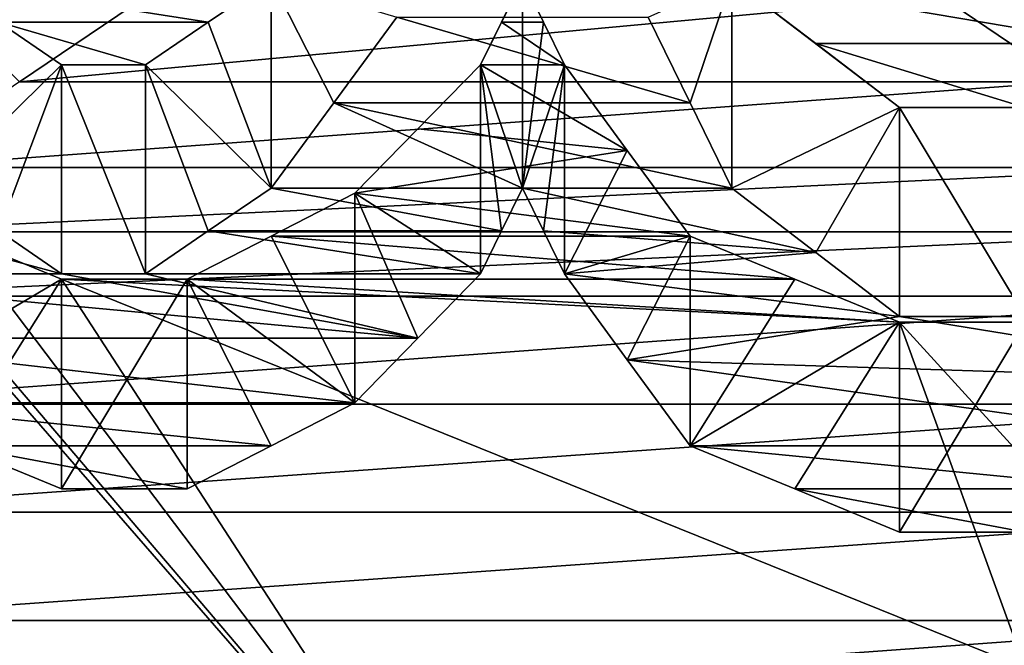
# Model space of a CAD drawing. Header units: millimetres. Extents: x -122 to 122, y -98 to 94.
# Tile 454 of 533: x 68.67 to 71.17, y 7.47 to 9.06. Entities that reach past the tile are written whole.
import ezdxf

# ---------------------------------------------------------------- set-up
doc = ezdxf.new("R2010")
doc.units = ezdxf.units.MM
doc.header["$LTSCALE"] = 26.699852
for name, color, linetype in [('1004', 7, 'CONTINUOUS'), ('1006', 7, 'CONTINUOUS'), ('1133', 7, 'CONTINUOUS'), ('1150', 7, 'CONTINUOUS'), ('1458', 7, 'CONTINUOUS'), ('1601', 7, 'CONTINUOUS'), ('1602', 7, 'CONTINUOUS'), ('1603', 7, 'CONTINUOUS'), ('1604', 7, 'CONTINUOUS'), ('1605', 7, 'CONTINUOUS'), ('1606', 7, 'CONTINUOUS'), ('1607', 7, 'CONTINUOUS'), ('1608', 7, 'CONTINUOUS'), ('1609', 7, 'CONTINUOUS'), ('1631', 7, 'CONTINUOUS'), ('1632', 7, 'CONTINUOUS'), ('1633', 7, 'CONTINUOUS'), ('1640', 7, 'CONTINUOUS'), ('1641', 7, 'CONTINUOUS'), ('1642', 7, 'CONTINUOUS'), ('1643', 7, 'CONTINUOUS'), ('1736', 7, 'CONTINUOUS'), ('1737', 7, 'CONTINUOUS'), ('4178', 7, 'CONTINUOUS'), ('4195', 7, 'CONTINUOUS'), ('4772', 7, 'CONTINUOUS'), ('4776', 7, 'CONTINUOUS'), ('4781', 7, 'CONTINUOUS'), ('4782', 7, 'CONTINUOUS'), ('4791', 7, 'CONTINUOUS'), ('4792', 7, 'CONTINUOUS'), ('4793', 7, 'CONTINUOUS'), ('4794', 7, 'CONTINUOUS'), ('5236', 7, 'CONTINUOUS'), ('5239', 7, 'CONTINUOUS'), ('967', 7, 'CONTINUOUS'), ('969', 7, 'CONTINUOUS')]:
    doc.layers.add(name, color=color, linetype=linetype)

msp = doc.modelspace()

# ---------------------------------------------------------------- linework, layer by layer
at = {"layer": '1004', "color": 250, "linetype": 'Continuous', "true_color": 0x323232}
for points in [[(78.9793, 17.625, -30.5274), (78.9793, 0, -35.25), (68.3207, 17.625, -30.5274), (78.9793, 17.625, -30.5274)], [(68.3207, 17.625, -30.5274), (78.9793, 0, -35.25), (68.3207, 0, -35.25), (68.3207, 17.625, -30.5274)]]:
    msp.add_3dface(points, dxfattribs=at)
at = {"layer": '1006', "color": 250, "linetype": 'Continuous', "true_color": 0x323232}
for points in [[(78.9793, 0, 35.25), (78.9793, 17.625, 30.5274), (68.3207, 0, 35.25), (78.9793, 0, 35.25)], [(68.3207, 0, 35.25), (78.9793, 17.625, 30.5274), (68.3207, 17.625, 30.5274), (68.3207, 0, 35.25)]]:
    msp.add_3dface(points, dxfattribs=at)
at = {"layer": '1133', "color": 250, "linetype": 'Continuous', "true_color": 0x323232}
for points in [[(103.1595, 4.0619, -42.0543), (103.1595, 21.125, -36.5896), (36.8405, 4.0619, -42.0543), (103.1595, 4.0619, -42.0543)], [(36.8405, 4.0619, -42.0543), (103.1595, 21.125, -36.5896), (36.8405, 21.125, -36.5896), (36.8405, 4.0619, -42.0543)]]:
    msp.add_3dface(points, dxfattribs=at)
at = {"layer": '1150', "color": 250, "linetype": 'Continuous', "true_color": 0x323232}
for points in [[(63.7701, 13.6709, -46.2728), (68.5638, 5.9685, -47.8794), (69.0957, 4.7254, -48.018), (63.7701, 13.6709, -46.2728)], [(68.2447, 4.7254, -48.018), (63.7701, 13.6709, -46.2728), (69.0957, 4.7254, -48.018), (68.2447, 4.7254, -48.018)], [(68.6171, 9.0553, -47.3927), (68.4574, 9.1636, -47.3718), (69.1489, 9.0553, -47.3927), (68.6171, 9.0553, -47.3927)], [(69.1489, 9.0553, -47.3927), (68.4574, 9.1636, -47.3718), (69.3085, 9.1636, -47.3718), (69.1489, 9.0553, -47.3927)], [(69.9468, 9.1636, -47.3718), (70, 9.0553, -47.3927), (69.8936, 9.0553, -47.3927), (69.9468, 9.1636, -47.3718)], [(70.6917, 9.001, -47.403), (70.4787, 9.1636, -47.3718), (71.436, 9.001, -47.403), (70.6917, 9.001, -47.403)], [(71.436, 9.001, -47.403), (70.4787, 9.1636, -47.3718), (71.6489, 9.1636, -47.3718), (71.436, 9.001, -47.403)], [(68.7766, 8.9469, -47.4132), (68.6171, 9.0553, -47.3927), (68.9894, 8.9469, -47.4132), (68.7766, 8.9469, -47.4132)], [(68.9894, 8.9469, -47.4132), (68.6171, 9.0553, -47.3927), (69.1489, 9.0553, -47.3927), (68.9894, 8.9469, -47.4132)], [(69.8936, 9.0553, -47.3927), (70.0532, 8.9469, -47.4132), (69.8404, 8.9469, -47.4132), (69.8936, 9.0553, -47.3927)], [(70, 9.0553, -47.3927), (70.0532, 8.9469, -47.4132), (69.8936, 9.0553, -47.3927), (70, 9.0553, -47.3927)], [(70.9043, 8.8384, -47.4336), (70.6917, 9.001, -47.403), (71.2234, 8.8384, -47.4336), (70.9043, 8.8384, -47.4336)], [(71.2234, 8.8384, -47.4336), (70.6917, 9.001, -47.403), (71.436, 9.001, -47.403), (71.2234, 8.8384, -47.4336)], [(67.9255, 8.9469, -47.4132), (68.2447, 8.6209, -47.4736), (69.888, 6.6918, -47.7837), (67.9255, 8.9469, -47.4132)], [(68.5638, 5.9685, -47.8794), (67.9255, 8.9469, -47.4132), (69.888, 6.6918, -47.7837), (68.5638, 5.9685, -47.8794)], [(69.8404, 8.9469, -47.4132), (70.213, 8.7295, -47.4537), (69.6807, 8.7839, -47.4437), (69.8404, 8.9469, -47.4132)], [(70.0532, 8.9469, -47.4132), (70.213, 8.7295, -47.4537), (69.8404, 8.9469, -47.4132), (70.0532, 8.9469, -47.4132)], [(69.6807, 8.7839, -47.4437), (70.213, 8.7295, -47.4537), (69.5213, 8.6209, -47.4736), (69.6807, 8.7839, -47.4437)], [(70.213, 8.7295, -47.4537), (70.3723, 8.512, -47.4932), (69.5213, 8.6209, -47.4736), (70.213, 8.7295, -47.4537)], [(68.2447, 8.6209, -47.4736), (68.5108, 8.512, -47.4933), (69.888, 6.6918, -47.7837), (68.2447, 8.6209, -47.4736)], [(69.5213, 8.6209, -47.4736), (70.3723, 8.512, -47.4932), (69.3084, 8.512, -47.4933), (69.5213, 8.6209, -47.4736)], [(68.7766, 8.4029, -47.5127), (69.888, 6.6918, -47.7837), (68.5108, 8.512, -47.4933), (68.7766, 8.4029, -47.5127)], [(69.3084, 8.512, -47.4933), (70.6385, 8.4029, -47.5127), (69.0957, 8.4029, -47.5127), (69.3084, 8.512, -47.4933)], [(70.3723, 8.512, -47.4932), (70.6385, 8.4029, -47.5127), (69.3084, 8.512, -47.4933), (70.3723, 8.512, -47.4932)], [(69.0957, 8.4029, -47.5127), (70.9043, 8.2937, -47.5318), (68.7766, 8.4029, -47.5127), (69.0957, 8.4029, -47.5127)], [(68.7766, 8.4029, -47.5127), (70.9043, 8.2937, -47.5318), (71.2234, 7.4152, -47.6768), (68.7766, 8.4029, -47.5127)], [(69.888, 6.6918, -47.7837), (68.7766, 8.4029, -47.5127), (71.2234, 7.4152, -47.6768), (69.888, 6.6918, -47.7837)], [(70.6385, 8.4029, -47.5127), (70.9043, 8.2937, -47.5318), (69.0957, 8.4029, -47.5127), (70.6385, 8.4029, -47.5127)], [(71.2234, 8.2937, -47.5318), (76.2299, 2.4567, -48.1874), (70.9043, 8.2937, -47.5318), (71.2234, 8.2937, -47.5318)], [(70.9043, 8.2937, -47.5318), (76.2299, 2.4567, -48.1874), (71.2234, 7.4152, -47.6768), (70.9043, 8.2937, -47.5318)]]:
    msp.add_3dface(points, dxfattribs=at)
at = {"layer": '1458', "color": 250, "linetype": 'Continuous', "true_color": 0x323232}
for points in [[(70.3724, 8.8507, -46.4137), (69.4679, 8.8507, -46.4137), (69.6277, 9.0674, -46.3718), (70.3724, 8.8507, -46.4137)], [(70.266, 9.0674, -46.3718), (70.3724, 8.8507, -46.4137), (69.6277, 9.0674, -46.3718), (70.266, 9.0674, -46.3718)], [(69.9468, 8.634, -46.4545), (69.3085, 8.634, -46.4545), (69.4679, 8.8507, -46.4137), (69.9468, 8.634, -46.4545)], [(70.4787, 8.634, -46.4545), (69.9468, 8.634, -46.4545), (69.4679, 8.8507, -46.4137), (70.4787, 8.634, -46.4545)], [(70.3724, 8.8507, -46.4137), (70.4787, 8.634, -46.4545), (69.4679, 8.8507, -46.4137), (70.3724, 8.8507, -46.4137)], [(67.9255, 8.4164, -46.4944), (67.7662, 8.6879, -46.4444), (68.7766, 8.4164, -46.4944), (67.9255, 8.4164, -46.4944)], [(67.7662, 8.6879, -46.4444), (68.6171, 8.5252, -46.4745), (68.7766, 8.4164, -46.4944), (67.7662, 8.6879, -46.4444)], [(69.8936, 8.5252, -46.4745), (69.1488, 8.5252, -46.4745), (69.3085, 8.634, -46.4545), (69.8936, 8.5252, -46.4745)], [(69.9468, 8.634, -46.4545), (69.8936, 8.5252, -46.4745), (69.3085, 8.634, -46.4545), (69.9468, 8.634, -46.4545)], [(70, 8.5252, -46.4745), (69.9468, 8.634, -46.4545), (70.6917, 8.4707, -46.4845), (70, 8.5252, -46.4745)], [(69.9468, 8.634, -46.4545), (70.4787, 8.634, -46.4545), (70.6917, 8.4707, -46.4845), (69.9468, 8.634, -46.4545)], [(69.8404, 8.4164, -46.4944), (68.9894, 8.4164, -46.4944), (69.1488, 8.5252, -46.4745), (69.8404, 8.4164, -46.4944)], [(69.8936, 8.5252, -46.4745), (69.8404, 8.4164, -46.4944), (69.1488, 8.5252, -46.4745), (69.8936, 8.5252, -46.4745)], [(70.0532, 8.4164, -46.4944), (70, 8.5252, -46.4745), (70.6917, 8.4707, -46.4845), (70.0532, 8.4164, -46.4944)], [(70.0532, 8.4164, -46.4944), (70.6917, 8.4707, -46.4845), (70.9043, 8.3075, -46.514), (70.0532, 8.4164, -46.4944)], [(69.6807, 8.2528, -46.5237), (68.0853, 8.2528, -46.5237), (67.9255, 8.4164, -46.4944), (69.6807, 8.2528, -46.5237)], [(69.6807, 8.2528, -46.5237), (67.9255, 8.4164, -46.4944), (68.7766, 8.4164, -46.4944), (69.6807, 8.2528, -46.5237)], [(69.6807, 8.2528, -46.5237), (68.7766, 8.4164, -46.4944), (68.9894, 8.4164, -46.4944), (69.6807, 8.2528, -46.5237)], [(69.8404, 8.4164, -46.4944), (69.6807, 8.2528, -46.5237), (68.9894, 8.4164, -46.4944), (69.8404, 8.4164, -46.4944)], [(70.213, 8.1981, -46.5334), (70.0532, 8.4164, -46.4944), (70.9043, 8.3075, -46.514), (70.213, 8.1981, -46.5334)], [(71.9147, 8.1436, -46.5429), (70.213, 8.1981, -46.5334), (70.9043, 8.3075, -46.514), (71.9147, 8.1436, -46.5429)], [(71.9147, 8.1436, -46.5429), (70.9043, 8.3075, -46.514), (71.2234, 8.3075, -46.514), (71.9147, 8.1436, -46.5429)], [(69.6807, 8.2528, -46.5237), (69.5213, 8.0891, -46.5524), (68.0853, 8.2528, -46.5237), (69.6807, 8.2528, -46.5237)], [(69.5213, 8.0891, -46.5524), (68.2447, 8.0891, -46.5524), (68.0853, 8.2528, -46.5237), (69.5213, 8.0891, -46.5524)], [(71.9147, 8.1436, -46.5429), (71.7553, 7.9797, -46.5713), (70.213, 8.1981, -46.5334), (71.9147, 8.1436, -46.5429)], [(71.7553, 7.9797, -46.5713), (70.3723, 7.9797, -46.5713), (70.213, 8.1981, -46.5334), (71.7553, 7.9797, -46.5713)], [(69.5213, 8.0891, -46.5524), (69.3084, 7.9797, -46.5713), (68.2447, 8.0891, -46.5524), (69.5213, 8.0891, -46.5524)], [(69.3084, 7.9797, -46.5713), (68.5108, 7.9797, -46.5713), (68.2447, 8.0891, -46.5524), (69.3084, 7.9797, -46.5713)], [(69.3084, 7.9797, -46.5713), (69.0957, 7.8702, -46.5899), (68.5108, 7.9797, -46.5713), (69.3084, 7.9797, -46.5713)], [(69.0957, 7.8702, -46.5899), (68.7766, 7.8702, -46.5899), (68.5108, 7.9797, -46.5713), (69.0957, 7.8702, -46.5899)], [(71.7553, 7.9797, -46.5713), (71.4892, 7.8701, -46.5899), (70.3723, 7.9797, -46.5713), (71.7553, 7.9797, -46.5713)], [(71.4892, 7.8701, -46.5899), (70.6385, 7.8701, -46.5899), (70.3723, 7.9797, -46.5713), (71.4892, 7.8701, -46.5899)], [(71.4892, 7.8701, -46.5899), (71.2234, 7.7605, -46.6083), (70.6385, 7.8701, -46.5899), (71.4892, 7.8701, -46.5899)], [(71.2234, 7.7605, -46.6083), (70.9043, 7.7605, -46.6083), (70.6385, 7.8701, -46.5899), (71.2234, 7.7605, -46.6083)]]:
    msp.add_3dface(points, dxfattribs=at)
at = {"layer": '1601', "color": 250, "linetype": 'Continuous', "true_color": 0x323232}
for points in [[(71.2234, 8.2937, -47.5318), (70.9043, 8.2937, -47.5318), (70.9043, 7.7605, -46.6083), (71.2234, 8.2937, -47.5318)], [(71.2234, 7.7605, -46.6083), (71.2234, 8.2937, -47.5318), (70.9043, 7.7605, -46.6083), (71.2234, 7.7605, -46.6083)]]:
    msp.add_3dface(points, dxfattribs=at)
at = {"layer": '1602', "color": 250, "linetype": 'Continuous', "true_color": 0x323232}
for points in [[(70.6385, 8.4029, -47.5127), (70.3723, 8.512, -47.4932), (70.3723, 7.9797, -46.5713), (70.6385, 8.4029, -47.5127)], [(70.9043, 8.2937, -47.5318), (70.6385, 8.4029, -47.5127), (70.3723, 7.9797, -46.5713), (70.9043, 8.2937, -47.5318)], [(70.6385, 7.8701, -46.5899), (70.9043, 8.2937, -47.5318), (70.3723, 7.9797, -46.5713), (70.6385, 7.8701, -46.5899)], [(70.9043, 7.7605, -46.6083), (70.9043, 8.2937, -47.5318), (70.6385, 7.8701, -46.5899), (70.9043, 7.7605, -46.6083)]]:
    msp.add_3dface(points, dxfattribs=at)
at = {"layer": '1603', "color": 250, "linetype": 'Continuous', "true_color": 0x323232}
for points in [[(70.213, 8.7295, -47.4537), (70.0532, 8.9469, -47.4132), (70.0532, 8.4164, -46.4944), (70.213, 8.7295, -47.4537)], [(70.3723, 8.512, -47.4932), (70.213, 8.7295, -47.4537), (70.0532, 8.4164, -46.4944), (70.3723, 8.512, -47.4932)], [(70.213, 8.1981, -46.5334), (70.3723, 8.512, -47.4932), (70.0532, 8.4164, -46.4944), (70.213, 8.1981, -46.5334)], [(70.3723, 7.9797, -46.5713), (70.3723, 8.512, -47.4932), (70.213, 8.1981, -46.5334), (70.3723, 7.9797, -46.5713)]]:
    msp.add_3dface(points, dxfattribs=at)
at = {"layer": '1604', "color": 250, "linetype": 'Continuous', "true_color": 0x323232}
for points in [[(70, 9.0553, -47.3927), (69.9468, 9.1636, -47.3718), (69.9468, 8.634, -46.4545), (70, 9.0553, -47.3927)], [(70.0532, 8.9469, -47.4132), (70, 9.0553, -47.3927), (69.9468, 8.634, -46.4545), (70.0532, 8.9469, -47.4132)], [(70, 8.5252, -46.4745), (70.0532, 8.9469, -47.4132), (69.9468, 8.634, -46.4545), (70, 8.5252, -46.4745)], [(70.0532, 8.4164, -46.4944), (70.0532, 8.9469, -47.4132), (70, 8.5252, -46.4745), (70.0532, 8.4164, -46.4944)]]:
    msp.add_3dface(points, dxfattribs=at)
at = {"layer": '1605', "color": 250, "linetype": 'Continuous', "true_color": 0x323232}
for points in [[(69.9468, 9.1636, -47.3718), (69.8936, 9.0553, -47.3927), (69.8404, 8.9469, -47.4132), (69.9468, 9.1636, -47.3718)], [(69.9468, 9.1636, -47.3718), (69.8404, 8.9469, -47.4132), (69.9468, 8.634, -46.4545), (69.9468, 9.1636, -47.3718)], [(69.9468, 8.634, -46.4545), (69.8404, 8.9469, -47.4132), (69.8936, 8.5252, -46.4745), (69.9468, 8.634, -46.4545)], [(69.8936, 8.5252, -46.4745), (69.8404, 8.9469, -47.4132), (69.8404, 8.4164, -46.4944), (69.8936, 8.5252, -46.4745)]]:
    msp.add_3dface(points, dxfattribs=at)
at = {"layer": '1606', "color": 250, "linetype": 'Continuous', "true_color": 0x323232}
for points in [[(69.8404, 8.9469, -47.4132), (69.6807, 8.7839, -47.4437), (69.5213, 8.6209, -47.4736), (69.8404, 8.9469, -47.4132)], [(69.8404, 8.9469, -47.4132), (69.5213, 8.6209, -47.4736), (69.8404, 8.4164, -46.4944), (69.8404, 8.9469, -47.4132)], [(69.8404, 8.4164, -46.4944), (69.5213, 8.6209, -47.4736), (69.6807, 8.2528, -46.5237), (69.8404, 8.4164, -46.4944)], [(69.6807, 8.2528, -46.5237), (69.5213, 8.6209, -47.4736), (69.5213, 8.0891, -46.5524), (69.6807, 8.2528, -46.5237)]]:
    msp.add_3dface(points, dxfattribs=at)
at = {"layer": '1607', "color": 250, "linetype": 'Continuous', "true_color": 0x323232}
for points in [[(69.5213, 8.6209, -47.4736), (69.3084, 8.512, -47.4933), (69.5213, 8.0891, -46.5524), (69.5213, 8.6209, -47.4736)], [(69.0957, 8.4029, -47.5127), (69.5213, 8.0891, -46.5524), (69.3084, 8.512, -47.4933), (69.0957, 8.4029, -47.5127)], [(69.5213, 8.0891, -46.5524), (69.0957, 8.4029, -47.5127), (69.3084, 7.9797, -46.5713), (69.5213, 8.0891, -46.5524)], [(69.3084, 7.9797, -46.5713), (69.0957, 8.4029, -47.5127), (69.0957, 7.8702, -46.5899), (69.3084, 7.9797, -46.5713)]]:
    msp.add_3dface(points, dxfattribs=at)
at = {"layer": '1608', "color": 250, "linetype": 'Continuous', "true_color": 0x323232}
for points in [[(69.0957, 8.4029, -47.5127), (68.7766, 8.4029, -47.5127), (68.7766, 7.8702, -46.5899), (69.0957, 8.4029, -47.5127)], [(69.0957, 7.8702, -46.5899), (69.0957, 8.4029, -47.5127), (68.7766, 7.8702, -46.5899), (69.0957, 7.8702, -46.5899)]]:
    msp.add_3dface(points, dxfattribs=at)
at = {"layer": '1609', "color": 250, "linetype": 'Continuous', "true_color": 0x323232}
for points in [[(68.7766, 8.4029, -47.5127), (68.5108, 8.512, -47.4933), (68.2447, 8.0891, -46.5524), (68.7766, 8.4029, -47.5127)], [(68.5108, 7.9797, -46.5713), (68.7766, 8.4029, -47.5127), (68.2447, 8.0891, -46.5524), (68.5108, 7.9797, -46.5713)], [(68.7766, 7.8702, -46.5899), (68.7766, 8.4029, -47.5127), (68.5108, 7.9797, -46.5713), (68.7766, 7.8702, -46.5899)]]:
    msp.add_3dface(points, dxfattribs=at)
at = {"layer": '1631', "color": 250, "linetype": 'Continuous', "true_color": 0x323232}
for points in [[(70.266, 9.0674, -46.3718), (70.4787, 9.1636, -47.3718), (70.3724, 8.8507, -46.4137), (70.266, 9.0674, -46.3718)], [(70.3724, 8.8507, -46.4137), (70.4787, 9.1636, -47.3718), (70.4787, 8.634, -46.4545), (70.3724, 8.8507, -46.4137)]]:
    msp.add_3dface(points, dxfattribs=at)
at = {"layer": '1632', "color": 250, "linetype": 'Continuous', "true_color": 0x323232}
for points in [[(70.4787, 9.1636, -47.3718), (70.6917, 9.001, -47.403), (70.9043, 8.8384, -47.4336), (70.4787, 9.1636, -47.3718)], [(70.4787, 9.1636, -47.3718), (70.9043, 8.8384, -47.4336), (70.4787, 8.634, -46.4545), (70.4787, 9.1636, -47.3718)], [(70.4787, 8.634, -46.4545), (70.9043, 8.8384, -47.4336), (70.6917, 8.4707, -46.4845), (70.4787, 8.634, -46.4545)], [(70.6917, 8.4707, -46.4845), (70.9043, 8.8384, -47.4336), (70.9043, 8.3075, -46.514), (70.6917, 8.4707, -46.4845)]]:
    msp.add_3dface(points, dxfattribs=at)
at = {"layer": '1633', "color": 250, "linetype": 'Continuous', "true_color": 0x323232}
for points in [[(70.9043, 8.8384, -47.4336), (71.2234, 8.8384, -47.4336), (71.2234, 8.3075, -46.514), (70.9043, 8.8384, -47.4336)], [(70.9043, 8.3075, -46.514), (70.9043, 8.8384, -47.4336), (71.2234, 8.3075, -46.514), (70.9043, 8.3075, -46.514)]]:
    msp.add_3dface(points, dxfattribs=at)
at = {"layer": '1640', "color": 250, "linetype": 'Continuous', "true_color": 0x323232}
for points in [[(68.7766, 8.9469, -47.4132), (68.4574, 8.634, -46.4545), (68.6171, 9.0553, -47.3927), (68.7766, 8.9469, -47.4132)], [(68.4574, 8.634, -46.4545), (68.7766, 8.9469, -47.4132), (68.6171, 8.5252, -46.4745), (68.4574, 8.634, -46.4545)], [(68.6171, 8.5252, -46.4745), (68.7766, 8.9469, -47.4132), (68.7766, 8.4164, -46.4944), (68.6171, 8.5252, -46.4745)]]:
    msp.add_3dface(points, dxfattribs=at)
at = {"layer": '1641', "color": 250, "linetype": 'Continuous', "true_color": 0x323232}
for points in [[(68.7766, 8.9469, -47.4132), (68.9894, 8.9469, -47.4132), (68.9894, 8.4164, -46.4944), (68.7766, 8.9469, -47.4132)], [(68.7766, 8.4164, -46.4944), (68.7766, 8.9469, -47.4132), (68.9894, 8.4164, -46.4944), (68.7766, 8.4164, -46.4944)]]:
    msp.add_3dface(points, dxfattribs=at)
at = {"layer": '1642', "color": 250, "linetype": 'Continuous', "true_color": 0x323232}
for points in [[(69.1489, 9.0553, -47.3927), (69.3085, 9.1636, -47.3718), (69.3085, 8.634, -46.4545), (69.1489, 9.0553, -47.3927)], [(68.9894, 8.9469, -47.4132), (69.1489, 9.0553, -47.3927), (69.3085, 8.634, -46.4545), (68.9894, 8.9469, -47.4132)], [(68.9894, 8.4164, -46.4944), (68.9894, 8.9469, -47.4132), (69.1488, 8.5252, -46.4745), (68.9894, 8.4164, -46.4944)], [(69.1488, 8.5252, -46.4745), (68.9894, 8.9469, -47.4132), (69.3085, 8.634, -46.4545), (69.1488, 8.5252, -46.4745)]]:
    msp.add_3dface(points, dxfattribs=at)
at = {"layer": '1643', "color": 250, "linetype": 'Continuous', "true_color": 0x323232}
for points in [[(69.3085, 8.634, -46.4545), (69.3085, 9.1636, -47.3718), (69.4679, 8.8507, -46.4137), (69.3085, 8.634, -46.4545)], [(69.4679, 8.8507, -46.4137), (69.3085, 9.1636, -47.3718), (69.6277, 9.0674, -46.3718), (69.4679, 8.8507, -46.4137)]]:
    msp.add_3dface(points, dxfattribs=at)
at = {"layer": '1736', "color": 250, "linetype": 'Continuous', "true_color": 0x323232}
for points in [[(31.5, 14.6011, -44.9374), (108.5, -4.939, -46.9912), (31.5, -4.939, -46.9912), (31.5, 14.6011, -44.9374)], [(108.5, 14.6011, -44.9374), (108.5, -4.939, -46.9912), (31.5, 14.6011, -44.9374), (108.5, 14.6011, -44.9374)]]:
    msp.add_3dface(points, dxfattribs=at)
at = {"layer": '1737', "color": 250, "linetype": 'Continuous', "true_color": 0x323232}
for points in [[(108.5, 15.2191, -46.8395), (108.5, -5.148, -48.9802), (31.5, 15.2191, -46.8395), (108.5, 15.2191, -46.8395)], [(31.5, 15.2191, -46.8395), (108.5, -5.148, -48.9802), (31.5, -5.148, -48.9802), (31.5, 15.2191, -46.8395)]]:
    msp.add_3dface(points, dxfattribs=at)
at = {"layer": '4178', "color": 250, "linetype": 'Continuous', "true_color": 0x323232}
for points in [[(103.1595, 21.125, 36.5896), (103.1595, 4.0619, 42.0543), (36.8405, 21.125, 36.5896), (103.1595, 21.125, 36.5896)], [(36.8405, 21.125, 36.5896), (103.1595, 4.0619, 42.0543), (36.8405, 4.0619, 42.0543), (36.8405, 21.125, 36.5896)]]:
    msp.add_3dface(points, dxfattribs=at)
at = {"layer": '4195', "color": 250, "linetype": 'Continuous', "true_color": 0x323232}
for points in [[(71.3832, 4.6798, 48.0225), (76.2299, 13.6709, 46.2728), (71.117, 4.7937, 48.0113), (71.3832, 4.6798, 48.0225)], [(71.117, 4.7937, 48.0113), (76.2299, 13.6709, 46.2728), (72.0745, 6.5946, 47.7972), (71.117, 4.7937, 48.0113)], [(68.9894, 9.1203, 47.3802), (68.6699, 8.9033, 47.4214), (71.0106, 9.1203, 47.3802), (68.9894, 9.1203, 47.3802)], [(71.0106, 9.1203, 47.3802), (68.6699, 8.9033, 47.4214), (71.3301, 8.9033, 47.4214), (71.0106, 9.1203, 47.3802)], [(68.6699, 8.9033, 47.4214), (68.3511, 8.6862, 47.4617), (71.3301, 8.9033, 47.4214), (68.6699, 8.9033, 47.4214)], [(71.3301, 8.9033, 47.4214), (68.3511, 8.6862, 47.4617), (71.6489, 8.6862, 47.4617), (71.3301, 8.9033, 47.4214)], [(68.3511, 8.6862, 47.4617), (68.2446, 8.5228, 47.4913), (71.6489, 8.6862, 47.4617), (68.3511, 8.6862, 47.4617)], [(71.6489, 8.6862, 47.4617), (68.2446, 8.5228, 47.4913), (71.7554, 8.5228, 47.4913), (71.6489, 8.6862, 47.4617)], [(68.2446, 8.5228, 47.4913), (68.1383, 8.3593, 47.5204), (71.7554, 8.5228, 47.4913), (68.2446, 8.5228, 47.4913)], [(71.7554, 8.5228, 47.4913), (68.1383, 8.3593, 47.5204), (71.8617, 8.3593, 47.5204), (71.7554, 8.5228, 47.4913)], [(68.1383, 8.3593, 47.5204), (68.085, 8.0856, 47.5677), (71.8617, 8.3593, 47.5204), (68.1383, 8.3593, 47.5204)], [(71.8617, 8.3593, 47.5204), (68.085, 8.0856, 47.5677), (71.915, 8.0856, 47.5677), (71.8617, 8.3593, 47.5204)], [(68.085, 8.0856, 47.5677), (68.0319, 7.8116, 47.6135), (71.915, 8.0856, 47.5677), (68.085, 8.0856, 47.5677)], [(71.915, 8.0856, 47.5677), (68.0319, 7.8116, 47.6135), (71.9681, 7.8116, 47.6135), (71.915, 8.0856, 47.5677)], [(68.0319, 7.8116, 47.6135), (68.0852, 7.5362, 47.6578), (71.9681, 7.8116, 47.6135), (68.0319, 7.8116, 47.6135)], [(71.9681, 7.8116, 47.6135), (68.0852, 7.5362, 47.6578), (71.9148, 7.5362, 47.6578), (71.9681, 7.8116, 47.6135)], [(68.0852, 7.5362, 47.6578), (68.1383, 7.2605, 47.7006), (71.9148, 7.5362, 47.6578), (68.0852, 7.5362, 47.6578)], [(71.9148, 7.5362, 47.6578), (68.1383, 7.2605, 47.7006), (71.8617, 7.2605, 47.7006), (71.9148, 7.5362, 47.6578)]]:
    msp.add_3dface(points, dxfattribs=at)
at = {"layer": '4772', "color": 250, "linetype": 'Continuous', "true_color": 0x323232}
msp.add_3dface([(68.6699, 8.9033, 47.4214), (68.9894, 9.1203, 47.3802), (68.3511, 9.2164, 48.38), (68.6699, 8.9033, 47.4214)], dxfattribs=at)
at = {"layer": '4776', "color": 250, "linetype": 'Continuous', "true_color": 0x323232}
msp.add_3dface([(71.0106, 9.1203, 47.3802), (71.3301, 8.9033, 47.4214), (71.6489, 9.2164, 48.38), (71.0106, 9.1203, 47.3802)], dxfattribs=at)
at = {"layer": '4781', "color": 250, "linetype": 'Continuous', "true_color": 0x323232}
for points in [[(31.5, -4.939, 46.9912), (108.5, 14.6011, 44.9374), (31.5, 14.6011, 44.9374), (31.5, -4.939, 46.9912)], [(108.5, -4.939, 46.9912), (108.5, 14.6011, 44.9374), (31.5, -4.939, 46.9912), (108.5, -4.939, 46.9912)]]:
    msp.add_3dface(points, dxfattribs=at)
at = {"layer": '4782', "color": 250, "linetype": 'Continuous', "true_color": 0x323232}
for points in [[(108.5, -5.148, 48.9802), (108.5, 15.2191, 46.8395), (31.5, -5.148, 48.9802), (108.5, -5.148, 48.9802)], [(31.5, -5.148, 48.9802), (108.5, 15.2191, 46.8395), (31.5, 15.2191, 46.8395), (31.5, -5.148, 48.9802)]]:
    msp.add_3dface(points, dxfattribs=at)
at = {"layer": '4791', "color": 150, "linetype": 'Continuous', "true_color": 0x378cff}
for points in [[(22, -10.0141, -43.8712), (22, 10.0141, -43.8712), (122, -10.0141, -43.8712), (22, -10.0141, -43.8712)], [(22, 10.0141, -43.8712), (122, 10.0141, -43.8712), (122, -10.0141, -43.8712), (22, 10.0141, -43.8712)]]:
    msp.add_3dface(points, dxfattribs=at)
at = {"layer": '4792', "color": 150, "linetype": 'Continuous', "true_color": 0x378cff}
for points in [[(22, 10.0141, 43.8712), (22, -10.0141, 43.8712), (122, 10.0141, 43.8712), (22, 10.0141, 43.8712)], [(22, -10.0141, 43.8712), (122, -10.0141, 43.8712), (122, 10.0141, 43.8712), (22, -10.0141, 43.8712)]]:
    msp.add_3dface(points, dxfattribs=at)
at = {"layer": '4793', "color": 150, "linetype": 'Continuous', "true_color": 0x378cff}
for points in [[(22, 0, 39.7059), (22, 10.2783, 38.3524), (122, 0, 39.7059), (22, 0, 39.7059)], [(22, 10.2783, 38.3524), (122, 10.2783, 38.3524), (122, 0, 39.7059), (22, 10.2783, 38.3524)]]:
    msp.add_3dface(points, dxfattribs=at)
at = {"layer": '4794', "color": 150, "linetype": 'Continuous', "true_color": 0x378cff}
for points in [[(22, 10.2783, -38.3524), (22, 0, -39.7059), (122, 10.2783, -38.3524), (22, 10.2783, -38.3524)], [(22, 0, -39.7059), (122, 0, -39.7059), (122, 10.2783, -38.3524), (22, 0, -39.7059)]]:
    msp.add_3dface(points, dxfattribs=at)
at = {"layer": '5236', "color": 7, "linetype": 'Continuous', "true_color": 0xf5f5f5}
for points in [[(73.9905, -24.6339, 62.6671), (66.0095, -24.6339, 62.6671), (73.9905, 24.2139, 90.8694), (73.9905, -24.6339, 62.6671)], [(73.9905, 24.2139, 90.8694), (66.0095, -24.6339, 62.6671), (66.0095, 24.2139, 90.8694), (73.9905, 24.2139, 90.8694)]]:
    msp.add_3dface(points, dxfattribs=at)
at = {"layer": '5239', "color": 7, "linetype": 'Continuous', "true_color": 0xf5f5f5}
for points in [[(66.0095, -31.5456, 74.6386), (73.9905, -31.5456, 74.6386), (66.0095, 17.3021, 102.8409), (66.0095, -31.5456, 74.6386)], [(66.0095, 17.3021, 102.8409), (73.9905, -31.5456, 74.6386), (73.9905, 17.3021, 102.8409), (66.0095, 17.3021, 102.8409)]]:
    msp.add_3dface(points, dxfattribs=at)
at = {"layer": '967', "color": 250, "linetype": 'Continuous', "true_color": 0x323232}
for points in [[(107.5, 0, -29.75), (107.5, 14.875, -25.7643), (-107.5, 0, -29.75), (107.5, 0, -29.75)], [(-107.5, 0, -29.75), (107.5, 14.875, -25.7643), (-107.5, 14.875, -25.7643), (-107.5, 0, -29.75)]]:
    msp.add_3dface(points, dxfattribs=at)
at = {"layer": '969', "color": 250, "linetype": 'Continuous', "true_color": 0x323232}
for points in [[(107.5, 14.875, 25.7643), (107.5, 0, 29.75), (-107.5, 14.875, 25.7643), (107.5, 14.875, 25.7643)], [(-107.5, 14.875, 25.7643), (107.5, 0, 29.75), (-107.5, 0, 29.75), (-107.5, 14.875, 25.7643)]]:
    msp.add_3dface(points, dxfattribs=at)

doc.saveas('drawing.dxf')
